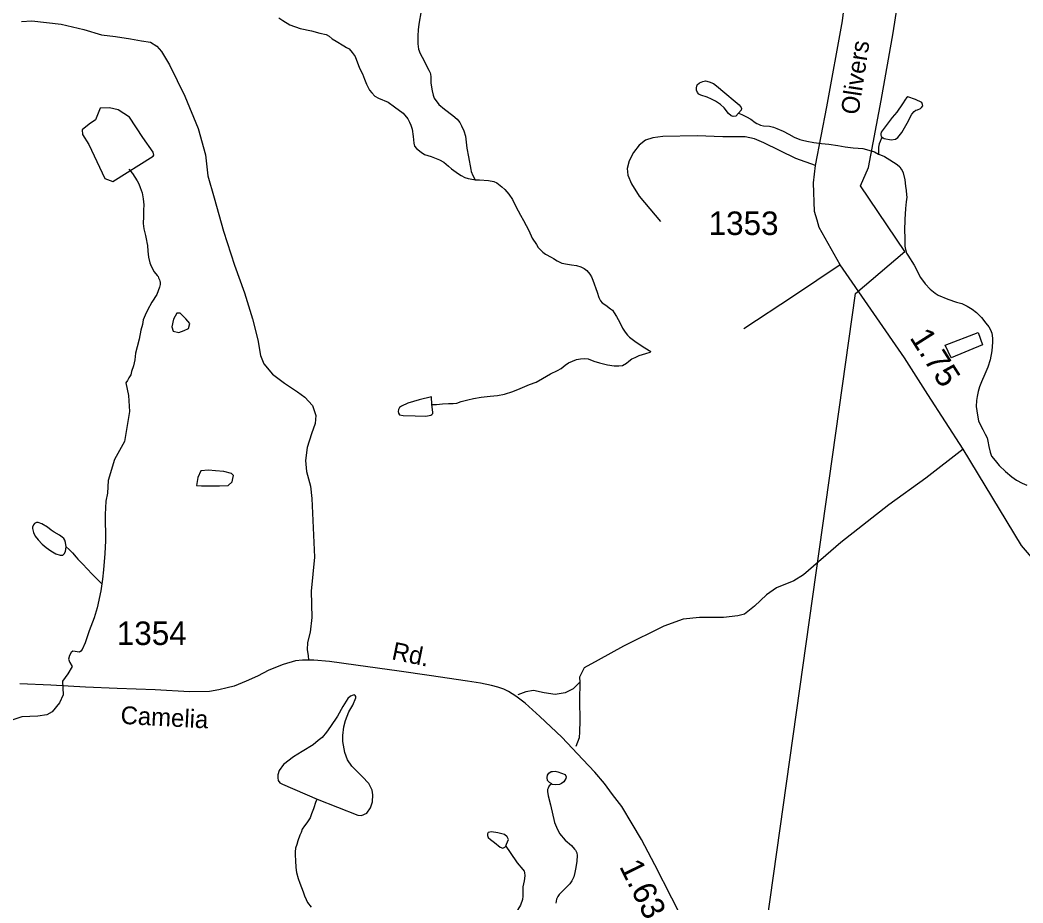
# Model space of a CAD drawing. Extents: x 2082433 to 2279600, y 546599 to 755198.
# Drawn here: x 2148448 to 2153778, y 611701 to 616395 of the extents above; entities that cross this region are included whole.
import ezdxf

# ---------------------------------------------------------------- set-up
doc = ezdxf.new("R2010")
doc.units = 0
for name, color, linetype in [('Exist Boundary Political Fire Districts', 7, 'Continuous'), ('Exist Hydrographic Creek Single Shore', 7, 'Continuous'), ('Exist Hydrographic Misc Water Feature', 7, 'Continuous'), ('Exist Hydrographic Pond Over 1500 Sq Ft', 7, 'Continuous'), ('Exist Hydrographic Pond Under 1500 Sq Ft', 7, 'Continuous'), ('Exist Road Non-System Type 51', 7, 'Continuous'), ('Exist Road Secondary Mileage Hundredths English Label', 7, 'Continuous'), ('Exist Road Secondary Type 51 Attributed', 7, 'Continuous'), ('Exist Road Secondary Type 51 Label', 7, 'Continuous'), ('Exist Road Secondary Type 51 Number Label', 7, 'Continuous')]:
    doc.layers.add(name, color=color, linetype=linetype)

msp = doc.modelspace()

# ---------------------------------------------------------------- linework, layer by layer
at = {"layer": 'Exist Boundary Political Fire Districts'}
msp.add_lwpolyline([(2152330.8, 610976.9), (2152888, 614941.9), (2153150.2, 615163.7), (2152915.2, 615513.8), (2152956.7, 615611.8), (2153023.9, 615967.9), (2153087.7, 616327.6), (2153144.5, 616694.2)], dxfattribs=at)
at = {"layer": 'Exist Hydrographic Creek Single Shore'}
for points in [[(2150592.6, 616516.4), (2150567.8, 616372.5), (2150564.1, 616342.3), (2150562.3, 616310.5), (2150562.5, 616268.3), (2150566.6, 616240.5), (2150574.6, 616216.6), (2150595.1, 616178.6), (2150610.9, 616148.6), (2150621.1, 616128.8), (2150626.9, 616115), (2150628.9, 616106.9), (2150631.4, 616092.8), (2150631.4, 616080.6), (2150631.6, 616058.7), (2150637.7, 616018.9), (2150643.9, 615994.8), (2150649.8, 615978.9), (2150673.8, 615945.2), (2150704.4, 615921.1), (2150748.4, 615887.3), (2150770.6, 615867.7), (2150784.7, 615849.8), (2150794.4, 615831.7), (2150807.1, 615805.9), (2150815.1, 615777.9), (2150823.3, 615714.2), (2150831.3, 615668), (2150843.8, 615600), (2150846.1, 615590.3), (2150854.3, 615568), (2150866.4, 615546.3)], [(2149824.1, 616406.3), (2149844, 616392.4), (2149882.3, 616370.3), (2149936, 616350.8)], [(2149026.6, 615601.8), (2149045.1, 615579.9), (2149070.7, 615540.4), (2149079.1, 615524.1), (2149087.3, 615504.2), (2149097.4, 615476.3), (2149103.1, 615444.2), (2149105.6, 615412.3), (2149103.9, 615384.5), (2149104.1, 615350.4), (2149102.1, 615312.6), (2149106.2, 615284.4), (2149114.8, 615248.6), (2149120.7, 615222.6), (2149122.8, 615212.5), (2149124.8, 615196.4), (2149127.1, 615166.5), (2149131, 615134.6), (2149137.6, 615104.8), (2149145.1, 615086.7), (2149161.5, 615057), (2149176.1, 615037), (2149181.8, 615030.9), (2149183.7, 615024.9), (2149189.8, 615013), (2149191.9, 615007), (2149192.1, 615002.9), (2149192.3, 614989.1), (2149189.8, 614974.9), (2149174.3, 614935.1), (2149148.4, 614894.8), (2149124.8, 614852.9), (2149113, 614826.7), (2149103.1, 614800.6), (2149099, 614776.5), (2149091, 614746.5), (2149081.8, 614698.4), (2149070.1, 614658.4), (2149062.1, 614624.3), (2149058.4, 614588.4), (2149050.4, 614556.3), (2149040.8, 614526.2), (2149036.9, 614508.5), (2149027, 614492.1), (2149018.8, 614478.4), (2149011.2, 614466.1)], [(2149011.2, 614466.1), (2149025.4, 614398.7), (2149029.4, 614313.8), (2149002.5, 614154.8), (2148950, 614059.2), (2148916.3, 613947.4), (2148913.6, 613880), (2148904.6, 613837), (2148900.9, 613766.2), (2148901.5, 613626.6), (2148899.5, 613558.8), (2148892.5, 613472.7), (2148886.6, 613422.4), (2148882.3, 613396.7)], [(2148882.3, 613396.7), (2148876.7, 613360.7), (2148857.5, 613270.3), (2148841.3, 613216.4), (2148815.8, 613148.4), (2148794.1, 613084.4), (2148778.3, 613048.3), (2148771.1, 613038.7), (2148763.7, 613034.7), (2148728.7, 613040.1), (2148719.3, 613032.7), (2148710.5, 613015.8), (2148705.1, 612997.6), (2148712.5, 612978.8), (2148725.3, 612958.6), (2148702.4, 612918.1), (2148673.5, 612879.1), (2148676.8, 612807), (2148658, 612764.6), (2148619.6, 612716.1), (2148589.9, 612701.3), (2148542.1, 612693.8), (2148457.8, 612690.8), (2148361.8, 612658.7)]]:
    msp.add_lwpolyline(points, dxfattribs=at)
at = {"layer": 'Exist Hydrographic Misc Water Feature'}
for points in [[(2149936, 616350.8), (2149996.3, 616337.2), (2150041.8, 616325.5), (2150074.2, 616317.8), (2150090.2, 616309.7), (2150106.2, 616295.9), (2150128.6, 616282), (2150168.4, 616258.1), (2150182.5, 616248.3), (2150196.9, 616242.5), (2150212.6, 616222.6), (2150228.8, 616200.3), (2150253, 616138.7), (2150267.6, 616108.9), (2150279.5, 616080.7), (2150289.5, 616054.8), (2150297.7, 616037), (2150305.5, 616022.9), (2150317.8, 616007.2), (2150333.8, 615991), (2150352.3, 615979.3), (2150404.4, 615957.6), (2150438.2, 615933.8), (2150484.5, 615900.1), (2150508.3, 615870.1), (2150518.6, 615852.4), (2150524.7, 615836.4), (2150532.7, 615814.5), (2150536.8, 615776.1), (2150541.1, 615740.2), (2150545.2, 615724.6), (2150555.3, 615712.6), (2150579.5, 615692.7), (2150597.5, 615680.6), (2150633.8, 615669), (2150659.9, 615659), (2150677.9, 615651), (2150699.8, 615639.2), (2150725.9, 615617.4), (2150741.9, 615603.6), (2150778, 615577.9), (2150792.1, 615568), (2150812.6, 615558), (2150830.3, 615552.1), (2150860.4, 615546.4), (2150866.4, 615546.3)], [(2152265.8, 615900), (2152252.1, 615883.8), (2152238.1, 615881.9), (2152227.7, 615885.9), (2152213.5, 615897.8), (2152189.8, 615927.8), (2152171.3, 615945.5), (2152143.8, 615963.5), (2152123.1, 615975.1), (2152099.3, 615985.2), (2152065.3, 615994.8), (2152055.2, 616000.8), (2152049.3, 616009), (2152043.1, 616022.9), (2152042.9, 616034.7), (2152047, 616050.7), (2152059.3, 616061), (2152076.8, 616068.9), (2152090.7, 616071.2), (2152110.8, 616067), (2152133, 616057.1), (2152159, 616037.4), (2152173.1, 616025.5), (2152269.3, 615944.1), (2152279.8, 615930.3), (2152281.6, 615924), (2152279.6, 615916.2), (2152265.8, 615900)], [(2153030.5, 615772.2), (2153040.3, 615764.6), (2153078.2, 615758.5), (2153100.4, 615760.8), (2153112.3, 615770.8), (2153134, 615797.1), (2153163.5, 615847), (2153187.3, 615895.3), (2153199.4, 615909.3), (2153209.5, 615915.5), (2153217.5, 615917.5), (2153233.3, 615925.3), (2153239.4, 615929.6), (2153245.4, 615939.7), (2153245, 615945.4), (2153241.1, 615957.3), (2153207.2, 615973.4), (2153167, 615987.2), (2153159.2, 615981.1), (2153153.1, 615975.1), (2153137.3, 615949.1), (2153107.4, 615904.9), (2153095.7, 615890.9), (2153083.6, 615876.5), (2153024.1, 615798.3), (2153022.1, 615790.5), (2153022.3, 615784.4), (2153024.3, 615776.4), (2153030.5, 615772.2)], [(2152265.8, 615900), (2152284.1, 615892), (2152308.1, 615880.2), (2152332.1, 615868.5), (2152354, 615850.6), (2152364.1, 615844.6), (2152372, 615840.6), (2152384.1, 615836.7), (2152399.9, 615833.1), (2152431.9, 615831.1), (2152451.8, 615825.2), (2152470.1, 615819.2), (2152504.3, 615803.5), (2152534.4, 615787.6), (2152562.3, 615771.6), (2152592.7, 615760.1), (2152606.4, 615756), (2152628.6, 615750.3), (2152666.7, 615744.5), (2152706.9, 615738.4), (2152746.7, 615734.9), (2152794.7, 615727.2), (2152832.4, 615721.5), (2152874.8, 615715.5), (2152902.5, 615713.7), (2152926.5, 615711.7), (2152958.7, 615704), (2152989.1, 615694.2), (2153010.8, 615682.3)], [(2153030.5, 615772.2), (2153024.1, 615762.6), (2153018.4, 615748.5), (2153014.7, 615736.5), (2153010.4, 615718.5), (2153010.6, 615704.3), (2153010.8, 615682.3)], [(2153010.8, 615682.3), (2153020.8, 615678.4), (2153043, 615668.6), (2153070.9, 615652.6), (2153109, 615626.9), (2153123.4, 615615.1), (2153130.9, 615602.9), (2153135.3, 615595), (2153141.4, 615583.1), (2153149.4, 615545.4), (2153153.5, 615511.1), (2153158, 615489.4), (2153159.9, 615465.1), (2153160.1, 615453.3), (2153158.2, 615429.3), (2153154.3, 615393.3), (2153150.6, 615335.1), (2153149.2, 615275.3), (2153149.4, 615239.2), (2153149.4, 615211.2), (2153149.4, 615193.4), (2153153.7, 615175.3), (2153159.7, 615155.3), (2153165.8, 615145.5), (2153200, 615091.6), (2153234.3, 615026), (2153258.7, 614991.9), (2153285.1, 614964), (2153310.8, 614942.2), (2153326.6, 614932.2), (2153379.1, 614910.9), (2153425.4, 614894.9), (2153452.9, 614887.1), (2153481.2, 614873.1), (2153507.4, 614857.3), (2153531.4, 614839.5), (2153557.7, 614813.7), (2153581.4, 614783.7), (2153595.8, 614764.1), (2153605.8, 614748), (2153611.8, 614730.1), (2153616.3, 614704.2), (2153616.1, 614682), (2153612.6, 614635.9), (2153603, 614587.8), (2153591.1, 614549.9), (2153574.9, 614511.8), (2153557.7, 614471.8), (2153547.8, 614445.7), (2153539.6, 614419.8), (2153534.1, 614393.9), (2153530.4, 614371.7), (2153530.2, 614339.7), (2153536.5, 614293.8), (2153542.5, 614264), (2153554.8, 614237.8), (2153564.6, 614218.1), (2153576.7, 614193.9), (2153587.2, 614174.2), (2153590.9, 614156.1), (2153597.2, 614128.4), (2153603.8, 614098.2), (2153607.7, 614086.2), (2153611.6, 614076.3), (2153629.6, 614052.5), (2153651.8, 614026.5), (2153684.4, 613994.8), (2153718, 613967), (2153744.3, 613949.2), (2153774.4, 613933.3), (2153798.4, 613921.6)], [(2150866.4, 615546.3), (2150890.5, 615546.3), (2150938.3, 615542.7), (2150966.2, 615536.8), (2150982.4, 615529.1), (2151008.5, 615509), (2151024.4, 615493.2), (2151046.4, 615469.6), (2151064.8, 615441.6), (2151083.1, 615403.6), (2151107.3, 615357.8), (2151123.1, 615329.8), (2151151.6, 615276.1), (2151169.8, 615236), (2151192.4, 615202.1), (2151202, 615186.5), (2151212.3, 615174.4), (2151226.6, 615160.5), (2151240.4, 615150.7), (2151270.3, 615134.8), (2151282.6, 615126.8), (2151302.3, 615114.9), (2151328.3, 615102.9), (2151356.8, 615097), (2151378.6, 615093.2), (2151404.8, 615089.3), (2151428.4, 615083.7), (2151446.9, 615073.6), (2151460.8, 615063.8), (2151476.8, 615044), (2151485, 615030.1), (2151493, 615011.9), (2151515.1, 614948.1), (2151523.5, 614920.1), (2151533.4, 614902.3), (2151542, 614892.1), (2151561.7, 614878.6), (2151585.9, 614860.4), (2151596.1, 614852.7), (2151606.2, 614838.7), (2151618.1, 614818.6), (2151636.1, 614787.1), (2151650.3, 614757), (2151664.4, 614734.9), (2151676.3, 614719.3), (2151686.6, 614709.3), (2151714.9, 614687.6), (2151738.8, 614671.4), (2151768.8, 614651.8), (2151801.2, 614631.9)], [(2153364.3, 614666.5), (2153539.6, 614733.7), (2153562.2, 614667.8), (2153396.9, 614599.1), (2153364.3, 614666.5)], [(2150637.1, 614351.3), (2150661.3, 614351.7), (2150693.1, 614353.8), (2150724.9, 614355.9), (2150749.1, 614355.8), (2150769, 614358.1), (2150792.9, 614366.2), (2150828.6, 614376.3), (2150858.6, 614382.7), (2150898.5, 614390.8), (2150946.9, 614395.3), (2150986.3, 614399.5), (2151022.6, 614405.8), (2151066.7, 614419.8), (2151106.3, 614436.1), (2151156.5, 614456.5), (2151190.3, 614470.4), (2151224.4, 614488.8), (2151267.8, 614513.1), (2151303.7, 614531.1), (2151324, 614543.1), (2151345.4, 614559.3), (2151363.6, 614571.6), (2151383.5, 614581.5), (2151405.6, 614589.5), (2151427.2, 614594), (2151449.3, 614595.9), (2151467.2, 614594), (2151497.5, 614582.2), (2151527.8, 614572.3), (2151569.5, 614562.7), (2151605.6, 614556.9), (2151629.8, 614556.9), (2151649.7, 614559.1), (2151671.6, 614571.2), (2151683.1, 614581.2), (2151699.1, 614593.4), (2151717.5, 614601.2), (2151739.3, 614611.7), (2151773.1, 614621.6), (2151797.1, 614629.7), (2151801.2, 614631.9)], [(2150637.1, 614351.3), (2150634.8, 614391.4), (2150569, 614375), (2150509.2, 614358.9), (2150475.3, 614342.5), (2150465.5, 614334.2), (2150459.5, 614324.2), (2150457.5, 614314.4), (2150459.1, 614304.4), (2150465.1, 614296.6), (2150483.5, 614292.6), (2150547.5, 614291), (2150605.3, 614289.2), (2150631.2, 614293.4), (2150637.3, 614297.3), (2150641.4, 614303.6), (2150641.4, 614309.3), (2150637.1, 614351.3)], [(2148693.9, 613593.8), (2148689.5, 613617.7), (2148685.6, 613629.6), (2148681.5, 613637.6), (2148671.3, 613645.6), (2148657.5, 613655.4), (2148629.2, 613671.4), (2148613.4, 613683.2), (2148593.6, 613699.1), (2148563.4, 613717.1), (2148545.2, 613723.1), (2148535.3, 613722.9), (2148525.5, 613718.8), (2148519.3, 613710.8), (2148515.2, 613698.8), (2148513.6, 613690.9), (2148519.5, 613671), (2148529.4, 613650.9), (2148543.9, 613630.8), (2148565.9, 613609.2), (2148587.8, 613591.3), (2148612, 613573.5), (2148637.8, 613557.4), (2148662, 613549.7), (2148670.2, 613549.7), (2148676.2, 613549.6), (2148682.1, 613557.6), (2148689.7, 613569.5), (2148693.9, 613593.8)], [(2148693.9, 613593.8), (2148709.6, 613579.8), (2148726.2, 613561.9), (2148745.9, 613539.8), (2148755.8, 613527.8), (2148778.1, 613506.2), (2148808, 613474.5), (2148828.3, 613452.4), (2148856.8, 613424.5), (2148882.3, 613396.7)], [(2150027.3, 612252.7), (2150243.4, 612168.1), (2150263.5, 612165.9), (2150291.6, 612178.3), (2150311.1, 612206.2), (2150321.1, 612238.3), (2150322.8, 612276.2), (2150318.7, 612300.3), (2150302.5, 612336), (2150266.4, 612373.9), (2150211.8, 612427.6), (2150187.8, 612461.6), (2150173.7, 612501.5), (2150163.4, 612559.4), (2150163, 612591.1), (2150168.6, 612637.3), (2150177, 612671.3), (2150196, 612717.5), (2150216.1, 612751.8), (2150232.1, 612791.5), (2150231.9, 612797.6), (2150229.9, 612803.6), (2150226, 612807.5), (2150218, 612805.4), (2150204.2, 612799.4), (2150190.3, 612787.3), (2150164, 612745.5), (2150134.5, 612693.1), (2150098.8, 612638.9), (2150077.3, 612608.9), (2150053.3, 612580.5), (2150033.2, 612564.5), (2150005.3, 612542.3), (2149947.9, 612506), (2149902, 612477.7), (2149848.1, 612437.6), (2149826.1, 612405.6), (2149818.7, 612381.6), (2149818.5, 612365.4), (2149820.6, 612351.7), (2149828.8, 612339.5), (2149842.7, 612331.7), (2150027.3, 612252.7)], [(2151274.2, 612333.9), (2151261.9, 612341.8), (2151252.1, 612351.4), (2151250, 612367.5), (2151252.1, 612379.4), (2151258, 612391.5), (2151269.9, 612399.8), (2151278.1, 612399.8), (2151291.8, 612401.7), (2151305.8, 612398), (2151325.9, 612391.7), (2151346, 612383.8), (2151349.9, 612371.9), (2151348.2, 612362), (2151338, 612344.1), (2151326.1, 612336.2), (2151314.4, 612329.8), (2151294.5, 612328), (2151276, 612329.9), (2151274.2, 612333.9)], [(2151274.2, 612333.9), (2151260.3, 612323.8), (2151254.3, 612311.7), (2151250.4, 612303.4), (2151250.6, 612293.6), (2151254.5, 612269.5), (2151266.6, 612221.9), (2151289.2, 612128), (2151299.6, 612103.7), (2151315.8, 612070.1), (2151346, 612034.3), (2151378.2, 612006.3), (2151394, 611986.5), (2151400.3, 611980.6), (2151406.5, 611966.7), (2151408.3, 611952.6), (2151406.7, 611922.5), (2151402.4, 611888.6), (2151396.8, 611862.8), (2151390.9, 611840.5), (2151380.8, 611818.5), (2151369.3, 611802.4), (2151339.2, 611772.1), (2151329.6, 611762.2), (2151313.6, 611745.9), (2151305.6, 611734.2), (2151299.4, 611720.1), (2151295.7, 611700)], [(2150027.3, 612252.7), (2150020.9, 612240.7), (2150007.4, 612200.6), (2149997.5, 612174.5), (2149989.8, 612152.5), (2149971.7, 612126.5), (2149959.8, 612110.5), (2149948.1, 612092.3), (2149942.2, 612076.2), (2149934.4, 612060.3), (2149924.3, 612030.2), (2149918.6, 612012), (2149912.4, 611992.3), (2149910.8, 611972.3), (2149910.8, 611954), (2149911.2, 611926), (2149913.3, 611890), (2149917.6, 611862.1), (2149925.4, 611830.2), (2149935.4, 611806.3), (2149953.7, 611760.5), (2149959.8, 611738.5), (2149968, 611718.7), (2149976.4, 611702.4), (2149996.1, 611678.7)], [(2151030, 612002.5), (2151034.1, 612012.5), (2151043.9, 612038.5), (2151037.8, 612052.5), (2151023.6, 612064.4), (2150987.9, 612074.2), (2150954.1, 612078.1), (2150935.9, 612076), (2150933.8, 612071.8), (2150932, 612067.7), (2150932, 612060), (2150933.8, 612054), (2150935.9, 612048), (2150947.8, 612038.1), (2150970.3, 612022.1), (2151000.3, 611998.1), (2151014.6, 611992.3), (2151024.2, 611996.6), (2151030, 612002.5)], [(2151030, 612002.5), (2151052.3, 611968.8), (2151090.5, 611914.7), (2151120.6, 611879), (2151126.8, 611869.1), (2151128.6, 611863.1), (2151131.1, 611844.9), (2151126.8, 611819.2), (2151121, 611786.8), (2151119.6, 611763.1), (2151119.6, 611737.2), (2151118, 611719.2), (2151107.7, 611689.1), (2151094.2, 611666.8), (2151082.3, 611640.6), (2151074.5, 611616.6), (2151070.4, 611600.6), (2151072.4, 611596.7)]]:
    msp.add_lwpolyline(points, dxfattribs=at)
at = {"layer": 'Exist Hydrographic Pond Over 1500 Sq Ft'}
msp.add_lwpolyline([(2148874.5, 615926.4), (2148848.9, 615864.4), (2148815.2, 615841.5), (2148777.5, 615810.5), (2148780.2, 615786.3), (2148813.9, 615733.7), (2148898.8, 615553.2), (2148940.5, 615537), (2149156.1, 615670.4), (2149158.8, 615677.1), (2149156.1, 615692), (2149100.8, 615770.1), (2149029.4, 615877.9), (2148970.2, 615918.3), (2148923, 615929.1)], close=True, dxfattribs=at)
at = {"layer": 'Exist Hydrographic Pond Under 1500 Sq Ft'}
for points in [[(2149280.7, 614836.5), (2149263.2, 614804.2), (2149255.1, 614763.8), (2149261.8, 614740.9), (2149291.5, 614734.1), (2149321.1, 614743.6), (2149342.7, 614754.3), (2149350.7, 614781.3), (2149329.2, 614806.9), (2149310.3, 614825.7), (2149299.6, 614836.5)], [(2149409.3, 613998.6), (2149393.2, 613962.2), (2149386.4, 613920.4), (2149412, 613917.7), (2149509, 613917.7), (2149553.5, 613920.4), (2149575, 613939.3), (2149579.1, 613958.2), (2149583.1, 613973), (2149572.4, 613983.8), (2149531.9, 613994.5), (2149487.5, 613998.6), (2149449.8, 614002.6)]]:
    msp.add_lwpolyline(points, close=True, dxfattribs=at)
at = {"layer": 'Exist Road Non-System Type 51'}
for points in [[(2148456.4, 616386.6), (2148511.3, 616390.7), (2148667.6, 616372.4), (2148787.4, 616344), (2148880.8, 616315.6), (2148956, 616307.4), (2149035.2, 616295.2), (2149094.1, 616285.1), (2149140.8, 616277), (2149175.3, 616256.7), (2149199.7, 616228.2), (2149242.3, 616157.2), (2149323.5, 615990.6), (2149394.6, 615818), (2149433.2, 615677.9), (2149445.4, 615566.2), (2149479.9, 615450.5), (2149528.6, 615271.8), (2149587.5, 615091.1), (2149640.3, 614944.9), (2149683, 614806.8), (2149711.4, 614695.1), (2149725.6, 614611.8), (2149743.9, 614567.1), (2149790.6, 614512.3), (2149853.5, 614463.6), (2149922.6, 614418.9), (2149961.2, 614390.5), (2150001.8, 614345.8), (2150020, 614293), (2150016, 614250.4), (2149997.7, 614195.5), (2149973.3, 614122.4), (2149965.2, 614053.4), (2149971.3, 613994.5), (2149991.6, 613917.3), (2149999.7, 613850.3), (2150013.9, 613539.6), (2149995.7, 613358.9), (2149999.7, 613218.8), (2149989.6, 613139.6), (2149975.4, 613084.8), (2149973.3, 613046.2), (2149979.4, 613015.7), (2149981.5, 612991.3)], [(2152676.3, 615622), (2152570.8, 615659.2), (2152400.7, 615742.5), (2152351.1, 615763.8), (2152301.5, 615774.4), (2152182.7, 615774.4), (2152046.3, 615779.8), (2151864.6, 615776.2), (2151811.5, 615769.1), (2151772.5, 615756.7), (2151738.8, 615730.1), (2151708.7, 615691.1), (2151685.6, 615646.8), (2151675, 615606.1), (2151678.6, 615570.6), (2151698, 615524.6), (2151738.8, 615459), (2151851.3, 615324.3)], [(2152806.5, 615093.9), (2152559.3, 614927.3), (2152295.3, 614753.7)], [(2153459.6, 614113.1), (2153261.6, 613959.7), (2153065.9, 613817.3), (2152810.2, 613617.2), (2152611.1, 613445.9), (2152560, 613412.6), (2152468.8, 613377), (2152415.4, 613339.2), (2152350.9, 613279.1), (2152297.5, 613236.9), (2152261.9, 613228), (2152186.3, 613219.1), (2152059.5, 613219.1), (2151972.8, 613210.2), (2151869.4, 613172.4), (2151655.9, 613065.6), (2151520.2, 612992.2), (2151446.8, 612950)], [(2151446.8, 612950), (2151421.2, 612901), (2151423.5, 612874.3)], [(2151423.5, 612874.3), (2151387.9, 612838.8), (2151345.6, 612818.7), (2151292.2, 612809.8), (2151234.4, 612818.7), (2151176.6, 612829.9), (2151136.5, 612823.2), (2151094.3, 612807.6)], [(2151423.5, 612874.3), (2151421.2, 612778.7), (2151423.5, 612669.7), (2151421.2, 612609.7), (2151419, 612578.5), (2151401.2, 612531.8)]]:
    msp.add_lwpolyline(points, dxfattribs=at)
at = {"layer": 'Exist Road Secondary Type 51 Attributed'}
for points in [[(2153885.5, 613465.9), (2153769.8, 613601.6), (2153459.6, 614113.1), (2153272.6, 614403.7), (2153149.1, 614598.4), (2152806.5, 615093.9), (2152694.9, 615292.4), (2152685.1, 615331.4), (2152671, 615377.5), (2152665.6, 615529.9), (2152676.3, 615622), (2152736.5, 615933.9), (2152818.9, 616391.1), (2152880.1, 616892.7)], [(2151998.3, 611554.8), (2151912.4, 611725.9), (2151822.5, 611903.1), (2151751.4, 612038.4), (2151700.9, 612122), (2151645.6, 612212.9), (2151597.5, 612278.2), (2151555, 612335.5), (2151503.2, 612396.8), (2151439.9, 612463.5), (2151327, 612582), (2151211.2, 612691.8), (2151132, 612763.2), (2151082.9, 612800.3), (2151043.8, 612824.5), (2151018.9, 612837.3), (2150987.9, 612848.1), (2150952.9, 612856.9), (2150895.6, 612869), (2150826.2, 612879.8), (2150621.8, 612910.7), (2150462.8, 612932.3), (2150233.5, 612964.6), (2150092.4, 612984.2), (2150008.8, 612990.9), (2149948.9, 612990.9), (2149912.5, 612987.5), (2149845.8, 612968.7), (2149771.1, 612939), (2149710.8, 612907.4), (2149650.2, 612879.1), (2149586.2, 612853.5), (2149549.8, 612844.1), (2149505.3, 612833.3), (2149455.5, 612825.9), (2149349.4, 612823.8), (2149165.5, 612833.9), (2148964.4, 612840.7), (2148796, 612848.1), (2148611.1, 612858.2), (2148446.8, 612865.6)]]:
    msp.add_lwpolyline(points, dxfattribs=at)

# ---------------------------------------------------------------- texts
at = {"layer": 'Exist Road Secondary Mileage Hundredths English Label'}
for s, rotation, p in [('1.75', 302.3754, (2153172.9, 614706.6)), ('1.63', 296.2957, (2151630.8, 611895.2))]:
    msp.add_text(s, height=125, rotation=rotation, dxfattribs=at).set_placement(p)
at = {"layer": 'Exist Road Secondary Type 51 Label'}
for s, rotation, p in [('Olivers', 81.3127, (2152903.3, 615887.8)), ('Rd.', 348.3711, (2150418.9, 612996.8)), ('Camelia', 356.9745, (2148980.8, 612653.2))]:
    msp.add_text(s, height=95, rotation=rotation, dxfattribs=at).set_placement(p)
at = {"layer": 'Exist Road Secondary Type 51 Number Label'}
for s, p in [('1353', (2152107.4, 615252.1)), ('1354', (2148962.3, 613072.2))]:
    msp.add_text(s, height=125, dxfattribs=at).set_placement(p)

doc.saveas('drawing.dxf')
